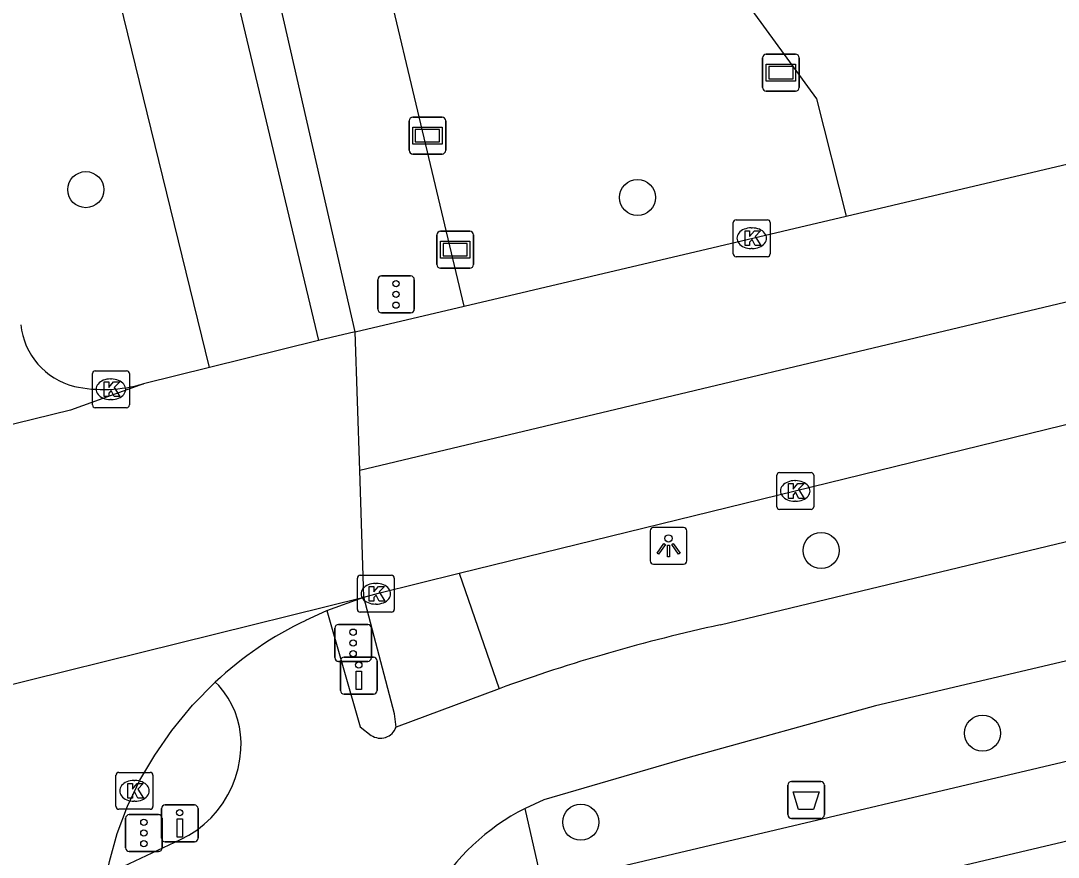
# Model space of a CAD drawing. Extents: x 158038 to 159242, y 380133 to 381214.
# Drawn here: x 158350.83 to 158378.95, y 380931.84 to 380954.52 of the extents above; entities that cross this region are included whole.
import ezdxf

# ---------------------------------------------------------------- set-up
doc = ezdxf.new("R2010")
doc.units = 0
for name, color, linetype in [('IMGEO_Afvalbak', 7, 'Continuous'), ('IMGEO_Boom', 7, 'Continuous'), ('IMGEO_Drukknoppaal', 7, 'Continuous'), ('IMGEO_Fietspad_open', 7, 'Continuous'), ('IMGEO_Groenvoorziening', 7, 'Continuous'), ('IMGEO_Kolk', 7, 'Continuous'), ('IMGEO_Lichtpunt', 7, 'Continuous'), ('IMGEO_Rijbaan_regionaal_gesloten', 7, 'Continuous'), ('IMGEO_Verkeersregelinstallatiepaal', 7, 'Continuous'), ('IMGEO_Verklikker', 7, 'Continuous'), ('IMGEO_Voetpad_open', 7, 'Continuous')]:
    doc.layers.add(name, color=color, linetype=linetype)

msp = doc.modelspace()

# ---------------------------------------------------------------- linework, layer by layer
at = {"layer": 'IMGEO_Afvalbak'}
for p, q in [((158371.623, 380932.992), (158371.623, 380933.792)), ((158371.623, 380933.792), (158371.623, 380932.992)), ((158371.723, 380933.892), (158372.513, 380933.892)), ((158372.513, 380933.892), (158371.723, 380933.892)), ((158372.613, 380933.792), (158372.613, 380932.992)), ((158372.613, 380932.992), (158372.613, 380933.792)), ((158372.513, 380932.892), (158371.723, 380932.892)), ((158371.723, 380932.892), (158372.513, 380932.892))]:
    msp.add_line(p, q, dxfattribs=at)
msp.add_lwpolyline([(158371.766, 380933.606), (158372.47, 380933.606), (158372.321, 380933.136), (158371.915, 380933.136), (158371.766, 380933.606)], dxfattribs=at)
for centre, start, end in [((158371.723, 380933.792), 90, 180), ((158371.723, 380933.792), 90, 180), ((158372.513, 380933.792), 0, 90), ((158372.513, 380933.792), 360, 90), ((158371.723, 380932.992), 180, 270), ((158371.723, 380932.992), 180, 270), ((158372.513, 380932.992), 270, 0), ((158372.513, 380932.992), 270, 0)]:
    msp.add_arc(centre, 0.1, start, end, dxfattribs=at)
at = {"layer": 'IMGEO_Boom'}
for centre in [(158352.593, 380949.936), (158367.549, 380949.721), (158372.523, 380940.154), (158376.897, 380935.202), (158366.009, 380932.785)]:
    msp.add_circle(centre, 0.489, dxfattribs=at)
at = {"layer": 'IMGEO_Drukknoppaal'}
for p, q in [((158359.599, 380937.26), (158360.389, 380937.26)), ((158360.389, 380937.26), (158359.599, 380937.26)), ((158359.499, 380936.36), (158359.499, 380937.16)), ((158359.499, 380937.16), (158359.499, 380936.36)), ((158360.489, 380937.16), (158360.489, 380936.36)), ((158360.489, 380936.36), (158360.489, 380937.16)), ((158360.389, 380936.26), (158359.599, 380936.26)), ((158359.599, 380936.26), (158360.389, 380936.26)), ((158354.747, 380933.255), (158355.537, 380933.255)), ((158355.537, 380933.255), (158354.747, 380933.255)), ((158354.647, 380932.355), (158354.647, 380933.155)), ((158354.647, 380933.155), (158354.647, 380932.355)), ((158355.637, 380933.155), (158355.637, 380932.355)), ((158355.637, 380932.355), (158355.637, 380933.155)), ((158355.537, 380932.255), (158354.747, 380932.255)), ((158354.747, 380932.255), (158355.537, 380932.255))]:
    msp.add_line(p, q, dxfattribs=at)
for points in [[(158360.069, 380936.885), (158360.069, 380936.385), (158359.919, 380936.385), (158359.919, 380936.885), (158360.069, 380936.885)], [(158355.217, 380932.88), (158355.217, 380932.38), (158355.067, 380932.38), (158355.067, 380932.88), (158355.217, 380932.88)]]:
    msp.add_lwpolyline(points, dxfattribs=at)
for centre in [(158359.994, 380937.05), (158355.142, 380933.045)]:
    msp.add_circle(centre, 0.085, dxfattribs=at)
for centre, start, end in [((158359.599, 380937.16), 90, 180), ((158359.599, 380937.16), 90, 180), ((158360.389, 380937.16), 0, 90), ((158360.389, 380937.16), 360, 90), ((158359.599, 380936.36), 180, 270), ((158359.599, 380936.36), 180, 270), ((158360.389, 380936.36), 270, 0), ((158360.389, 380936.36), 270, 0), ((158354.747, 380933.155), 90, 180), ((158354.747, 380933.155), 90, 180), ((158355.537, 380933.155), 0, 90), ((158355.537, 380933.155), 360, 90), ((158354.747, 380932.355), 180, 270), ((158354.747, 380932.355), 180, 270), ((158355.537, 380932.355), 270, 0), ((158355.537, 380932.355), 270, 0)]:
    msp.add_arc(centre, 0.1, start, end, dxfattribs=at)
at = {"layer": 'IMGEO_Fietspad_open'}
for points in [[(158348.731, 380988.892), (158352.748, 380971.643), (158358.9, 380945.846)], [(158543.487, 380975.057), (158534.95, 380974.009), (158529.941, 380972.799), (158500, 380965.696), (158452.232, 380954.381), (158411.121, 380944.673), (158374, 380935.945), (158368.915, 380934.535), (158365.009, 380933.393), (158364.501, 380933.162)], [(158355.944, 380945.114), (158352.152, 380960.635), (158351.304, 380964.28), (158350.693, 380965.466)], [(158369.792, 380938.137), (158384.399, 380941.651), (158412.235, 380948.188), (158415.354, 380948.932)], [(158359.125, 380938.527), (158360.033, 380935.374), (158360.331, 380935.142)], [(158353.166, 380931.377), (158355.163, 380932.314), (158355.39, 380932.434), (158355.605, 380932.574), (158355.806, 380932.733), (158355.993, 380932.909), (158356.163, 380933.101), (158356.315, 380933.308), (158356.448, 380933.527), (158356.561, 380933.757), (158356.654, 380933.997), (158356.724, 380934.243), (158356.772, 380934.495), (158356.797, 380934.747), (158356.803, 380934.957), (158356.79, 380935.167), (158356.758, 380935.375), (158356.708, 380935.579), (158356.64, 380935.777), (158356.554, 380935.969), (158356.452, 380936.153), (158356.333, 380936.326), (158356.2, 380936.489), (158356.105, 380936.588)], [(158363.794, 380936.407), (158361.003, 380935.365)]]:
    msp.add_lwpolyline(points, dxfattribs=at)
for centre, radius, start, end in [((158379.509, 380893.186), 45.989, 102.1975, 109.9808), ((158360.581, 380935.512), 0.447, 235.9057, 340.8107), ((158367.294, 380927.69), 6.144, 117.0348, 181.1522)]:
    msp.add_arc(centre, radius, start, end, dxfattribs=at)
at = {"layer": 'IMGEO_Groenvoorziening'}
msp.add_lwpolyline([(158356.258, 380974.547), (158372.396, 380952.401), (158373.204, 380949.217)], dxfattribs=at)
at = {"layer": 'IMGEO_Kolk'}
for p, q in [((158370.143, 380948.193), (158370.143, 380949.045)), ((158370.218, 380949.119), (158371.07, 380949.119)), ((158371.144, 380949.045), (158371.144, 380948.193)), ((158370.631, 380948.899), (158370.656, 380948.899)), ((158370.654, 380948.339), (158370.629, 380948.339)), ((158371.07, 380948.119), (158370.218, 380948.119)), ((158352.775, 380944.098), (158352.775, 380944.95)), ((158352.85, 380945.024), (158353.702, 380945.024)), ((158353.263, 380944.804), (158353.288, 380944.804)), ((158353.776, 380944.95), (158353.776, 380944.098)), ((158353.286, 380944.244), (158353.261, 380944.244)), ((158353.702, 380944.024), (158352.85, 380944.024)), ((158371.398, 380942.267), (158372.25, 380942.267)), ((158371.323, 380941.341), (158371.323, 380942.193)), ((158371.811, 380942.047), (158371.836, 380942.047)), ((158372.324, 380942.193), (158372.324, 380941.341)), ((158371.834, 380941.487), (158371.809, 380941.487)), ((158372.25, 380941.267), (158371.398, 380941.267)), ((158360.03, 380939.48), (158360.882, 380939.48)), ((158359.955, 380938.554), (158359.955, 380939.406)), ((158360.443, 380939.26), (158360.468, 380939.26)), ((158360.956, 380939.406), (158360.956, 380938.554)), ((158360.466, 380938.7), (158360.441, 380938.7)), ((158360.882, 380938.48), (158360.03, 380938.48)), ((158353.488, 380934.137), (158354.34, 380934.137)), ((158353.413, 380933.211), (158353.413, 380934.063)), ((158353.901, 380933.917), (158353.926, 380933.917)), ((158354.414, 380934.063), (158354.414, 380933.211)), ((158353.924, 380933.357), (158353.899, 380933.357)), ((158354.34, 380933.137), (158353.488, 380933.137))]:
    msp.add_line(p, q, dxfattribs=at)
for points in [[(158370.143, 380948.193), (158370.143, 380949.045)], [(158370.218, 380949.119), (158371.07, 380949.119)], [(158371.144, 380949.045), (158371.144, 380948.193)], [(158370.464, 380948.819), (158370.587, 380948.819), (158370.587, 380948.668), (158370.717, 380948.819), (158370.881, 380948.819), (158370.735, 380948.668), (158370.888, 380948.419), (158370.736, 380948.419), (158370.651, 380948.583), (158370.587, 380948.516), (158370.587, 380948.419), (158370.464, 380948.419), (158370.464, 380948.819)], [(158371.07, 380948.119), (158370.218, 380948.119)], [(158352.775, 380944.098), (158352.775, 380944.95)], [(158352.85, 380945.024), (158353.702, 380945.024)], [(158353.776, 380944.95), (158353.776, 380944.098)], [(158353.096, 380944.724), (158353.219, 380944.724), (158353.219, 380944.573), (158353.349, 380944.724), (158353.513, 380944.724), (158353.367, 380944.573), (158353.52, 380944.324), (158353.368, 380944.324), (158353.283, 380944.488), (158353.219, 380944.421), (158353.219, 380944.324), (158353.096, 380944.324), (158353.096, 380944.724)], [(158353.702, 380944.024), (158352.85, 380944.024)], [(158371.398, 380942.267), (158372.25, 380942.267)], [(158371.323, 380941.341), (158371.323, 380942.193)], [(158371.644, 380941.967), (158371.767, 380941.967), (158371.767, 380941.816), (158371.897, 380941.967), (158372.061, 380941.967), (158371.915, 380941.816), (158372.068, 380941.567), (158371.916, 380941.567), (158371.831, 380941.731), (158371.767, 380941.664), (158371.767, 380941.567), (158371.644, 380941.567), (158371.644, 380941.967)], [(158372.324, 380942.193), (158372.324, 380941.341)], [(158372.25, 380941.267), (158371.398, 380941.267)], [(158360.03, 380939.48), (158360.882, 380939.48)], [(158359.955, 380938.554), (158359.955, 380939.406)], [(158360.276, 380939.18), (158360.399, 380939.18), (158360.399, 380939.029), (158360.529, 380939.18), (158360.693, 380939.18), (158360.547, 380939.029), (158360.7, 380938.78), (158360.548, 380938.78), (158360.463, 380938.944), (158360.399, 380938.877), (158360.399, 380938.78), (158360.276, 380938.78), (158360.276, 380939.18)], [(158360.956, 380939.406), (158360.956, 380938.554)], [(158360.882, 380938.48), (158360.03, 380938.48)], [(158353.488, 380934.137), (158354.34, 380934.137)], [(158353.413, 380933.211), (158353.413, 380934.063)], [(158353.734, 380933.837), (158353.857, 380933.837), (158353.857, 380933.686), (158353.987, 380933.837), (158354.151, 380933.837), (158354.005, 380933.686), (158354.158, 380933.437), (158354.006, 380933.437), (158353.921, 380933.601), (158353.857, 380933.534), (158353.857, 380933.437), (158353.734, 380933.437), (158353.734, 380933.837)], [(158354.414, 380934.063), (158354.414, 380933.211)], [(158354.34, 380933.137), (158353.488, 380933.137)]]:
    msp.add_lwpolyline(points, dxfattribs=at)
for centre, start, end in [((158370.22, 380949.043), 91.552, 178.448), ((158370.22, 380949.043), 91.552, 178.448), ((158371.068, 380949.043), 1.552, 88.448), ((158371.068, 380949.043), 1.552, 88.448), ((158370.22, 380948.195), 181.552, 268.448), ((158370.22, 380948.195), 181.552, 268.448), ((158371.068, 380948.195), 271.552, 358.448), ((158371.068, 380948.195), 271.552, 358.448), ((158352.852, 380944.948), 91.552, 178.448), ((158352.852, 380944.948), 91.552, 178.448), ((158353.7, 380944.948), 1.552, 88.448), ((158353.7, 380944.948), 1.552, 88.448), ((158352.852, 380944.1), 181.552, 268.448), ((158352.852, 380944.1), 181.552, 268.448), ((158353.7, 380944.1), 271.552, 358.448), ((158353.7, 380944.1), 271.552, 358.448), ((158371.4, 380942.191), 91.552, 178.448), ((158371.4, 380942.191), 91.552, 178.448), ((158372.248, 380942.191), 1.552, 88.448), ((158372.248, 380942.191), 1.552, 88.448), ((158371.4, 380941.343), 181.552, 268.448), ((158371.4, 380941.343), 181.552, 268.448), ((158372.248, 380941.343), 271.552, 358.448), ((158372.248, 380941.343), 271.552, 358.448), ((158360.032, 380939.404), 91.552, 178.448), ((158360.032, 380939.404), 91.552, 178.448), ((158360.88, 380939.404), 1.552, 88.448), ((158360.88, 380939.404), 1.552, 88.448), ((158360.032, 380938.556), 181.552, 268.448), ((158360.032, 380938.556), 181.552, 268.448), ((158360.88, 380938.556), 271.552, 358.448), ((158360.88, 380938.556), 271.552, 358.448), ((158353.49, 380934.061), 91.552, 178.448), ((158353.49, 380934.061), 91.552, 178.448), ((158354.338, 380934.061), 1.552, 88.448), ((158354.338, 380934.061), 1.552, 88.448), ((158353.49, 380933.213), 181.552, 268.448), ((158353.49, 380933.213), 181.552, 268.448), ((158354.338, 380933.213), 271.552, 358.448), ((158354.338, 380933.213), 271.552, 358.448)]:
    msp.add_arc(centre, 0.0765, start, end, dxfattribs=at)
for centre, major_axis, ratio, start_param, end_param in [((158370.63, 380948.619), (-0.387, 0.002), 0.722429, 4.712389, 7.853982), ((158370.655, 380948.619), (-0.39, 0.002), 0.717154, 1.570796, 4.712389), ((158353.262, 380944.524), (-0.387, 0.002), 0.722429, 4.712389, 7.853982), ((158353.287, 380944.524), (-0.39, 0.002), 0.717154, 1.570796, 4.712389), ((158371.81, 380941.767), (-0.387, 0.002), 0.722429, 4.712389, 7.853982), ((158371.835, 380941.767), (-0.39, 0.002), 0.717154, 1.570796, 4.712389), ((158360.442, 380938.98), (-0.387, 0.002), 0.722429, 4.712389, 7.853982), ((158360.467, 380938.98), (-0.39, 0.002), 0.717154, 1.570796, 4.712389), ((158353.9, 380933.637), (-0.387, 0.002), 0.722429, 4.712389, 7.853982), ((158353.925, 380933.637), (-0.39, 0.002), 0.717154, 1.570796, 4.712389)]:
    msp.add_ellipse(centre, major_axis=major_axis, ratio=ratio, start_param=start_param, end_param=end_param, dxfattribs=at)
at = {"layer": 'IMGEO_Lichtpunt'}
for p, q in [((158367.889, 380940.683), (158367.889, 380939.876)), ((158367.889, 380940.683), (158367.889, 380939.876)), ((158368.791, 380940.778), (158367.983, 380940.778)), ((158368.791, 380940.778), (158367.983, 380940.778)), ((158368.885, 380939.876), (158368.885, 380940.683)), ((158368.885, 380939.876), (158368.885, 380940.683)), ((158367.983, 380939.782), (158368.791, 380939.782)), ((158367.983, 380939.782), (158368.791, 380939.782))]:
    msp.add_line(p, q, dxfattribs=at)
for points in [[(158368.263, 380940.347), (158368.302, 380940.319), (158368.114, 380940.057), (158368.076, 380940.084), (158368.263, 380940.347)], [(158368.365, 380940.299), (158368.412, 380940.299), (158368.412, 380939.977), (158368.365, 380939.977), (158368.365, 380940.299)], [(158368.475, 380940.319), (158368.513, 380940.346), (158368.7, 380940.084), (158368.661, 380940.056), (158368.475, 380940.319)]]:
    msp.add_lwpolyline(points, dxfattribs=at)
msp.add_circle((158368.388, 380940.481), 0.0994, dxfattribs=at)
for centre, start, end in [((158367.983, 380940.683), 90, 180), ((158367.983, 380940.683), 90, 180), ((158368.791, 380940.683), 0, 90), ((158368.791, 380940.683), 0, 90), ((158367.983, 380939.876), 180, 270), ((158367.983, 380939.876), 180, 270), ((158368.791, 380939.876), 270, 0), ((158368.791, 380939.876), 270, 360)]:
    msp.add_arc(centre, 0.0946, start, end, dxfattribs=at)
at = {"layer": 'IMGEO_Rijbaan_regionaal_gesloten'}
for points in [[(158373.204, 380949.217), (158500, 380979.117), (158570.711, 380995.952)], [(158568.275, 380991.816), (158560.604, 380990.004), (158556.721, 380989.087), (158548.941, 380987.249), (158545.06, 380986.275), (158537.46, 380984.502), (158529.678, 380982.624), (158522.041, 380980.853), (158514.329, 380979.065), (158491.19, 380973.547), (158483.617, 380971.741), (158472.175, 380969.072), (158460.444, 380966.274), (158448.885, 380963.516), (158360.018, 380942.318)], [(158362.718, 380939.535), (158381.814, 380944.216), (158413.082, 380951.39), (158419.433, 380952.857)], [(158362.848, 380946.775), (158373.204, 380949.217)], [(158359.897, 380946.084), (158362.848, 380946.775)], [(158359.897, 380946.084), (158359.249, 380945.932), (158358.9, 380945.846)], [(158360.018, 380942.318), (158359.897, 380946.084)], [(158358.9, 380945.846), (158355.944, 380945.114)], [(158355.944, 380945.114), (158354.156, 380944.672)], [(158354.156, 380944.672), (158352.184, 380943.961), (158322.064, 380936.567)], [(158360.128, 380938.89), (158360.018, 380942.318)], [(158360.128, 380938.89), (158360.529, 380938.999), (158362.718, 380939.535)], [(158339.995, 380933.899), (158360.128, 380938.89)], [(158359.125, 380938.527), (158360.128, 380938.89)], [(158358.555, 380938.26), (158359.125, 380938.527)], [(158353.166, 380931.377), (158353.237, 380931.719), (158353.446, 380932.48), (158353.722, 380933.219), (158354.063, 380933.931), (158354.466, 380934.609), (158354.923, 380935.274), (158355.485, 380935.958), (158356.105, 380936.588)]]:
    msp.add_lwpolyline(points, dxfattribs=at)
for centre, radius, start, end in [((158352.749, 380946.472), 1.927, 185.8575, 256.0572), ((158353.08, 380948.334), 3.817, 257.9756, 286.3708), ((158362.858, 380929.323), 9.919, 115.7123, 132.9108)]:
    msp.add_arc(centre, radius, start, end, dxfattribs=at)
at = {"layer": 'IMGEO_Verkeersregelinstallatiepaal'}
for p, q in [((158360.609, 380947.595), (158361.399, 380947.595)), ((158361.399, 380947.595), (158360.609, 380947.595)), ((158360.509, 380946.695), (158360.509, 380947.495)), ((158360.509, 380947.495), (158360.509, 380946.695)), ((158361.499, 380947.495), (158361.499, 380946.695)), ((158361.499, 380946.695), (158361.499, 380947.495)), ((158361.399, 380946.595), (158360.609, 380946.595)), ((158360.609, 380946.595), (158361.399, 380946.595)), ((158359.345, 380937.248), (158359.345, 380938.048)), ((158359.345, 380938.048), (158359.345, 380937.248)), ((158359.445, 380938.148), (158360.235, 380938.148)), ((158360.235, 380938.148), (158359.445, 380938.148)), ((158360.335, 380938.048), (158360.335, 380937.248)), ((158360.335, 380937.248), (158360.335, 380938.048)), ((158360.235, 380937.148), (158359.445, 380937.148)), ((158359.445, 380937.148), (158360.235, 380937.148)), ((158353.774, 380932.993), (158354.564, 380932.993)), ((158354.564, 380932.993), (158353.774, 380932.993)), ((158353.674, 380932.093), (158353.674, 380932.893)), ((158353.674, 380932.893), (158353.674, 380932.093)), ((158354.664, 380932.893), (158354.664, 380932.093)), ((158354.664, 380932.093), (158354.664, 380932.893)), ((158354.564, 380931.993), (158353.774, 380931.993)), ((158353.774, 380931.993), (158354.564, 380931.993))]:
    msp.add_line(p, q, dxfattribs=at)
for centre in [(158361.004, 380947.385), (158361.004, 380947.095), (158361.004, 380946.805), (158359.84, 380937.938), (158359.84, 380937.648), (158359.84, 380937.358), (158354.169, 380932.783), (158354.169, 380932.493), (158354.169, 380932.203)]:
    msp.add_circle(centre, 0.085, dxfattribs=at)
for centre, start, end in [((158360.609, 380947.495), 90, 180), ((158360.609, 380947.495), 90, 180), ((158361.399, 380947.495), 0, 90), ((158361.399, 380947.495), 360, 90), ((158360.609, 380946.695), 180, 270), ((158360.609, 380946.695), 180, 270), ((158361.399, 380946.695), 270, 0), ((158361.399, 380946.695), 270, 0), ((158359.445, 380938.048), 90, 180), ((158359.445, 380938.048), 90, 180), ((158360.235, 380938.048), 0, 90), ((158360.235, 380938.048), 360, 90), ((158359.445, 380937.248), 180, 270), ((158359.445, 380937.248), 180, 270), ((158360.235, 380937.248), 270, 0), ((158360.235, 380937.248), 270, 0), ((158353.774, 380932.893), 90, 180), ((158353.774, 380932.893), 90, 180), ((158354.564, 380932.893), 0, 90), ((158354.564, 380932.893), 360, 90), ((158353.774, 380932.093), 180, 270), ((158353.774, 380932.093), 180, 270), ((158354.564, 380932.093), 270, 0), ((158354.564, 380932.093), 270, 0)]:
    msp.add_arc(centre, 0.1, start, end, dxfattribs=at)
at = {"layer": 'IMGEO_Verklikker'}
for p, q in [((158370.938, 380952.708), (158370.938, 380953.508)), ((158370.938, 380953.508), (158370.938, 380952.708)), ((158371.038, 380953.608), (158371.828, 380953.608)), ((158371.828, 380953.608), (158371.038, 380953.608)), ((158371.928, 380953.508), (158371.928, 380952.708)), ((158371.928, 380952.708), (158371.928, 380953.508)), ((158371.828, 380952.608), (158371.038, 380952.608)), ((158371.038, 380952.608), (158371.828, 380952.608)), ((158361.36, 380951.002), (158361.36, 380951.802)), ((158361.36, 380951.802), (158361.36, 380951.002)), ((158361.46, 380951.902), (158362.25, 380951.902)), ((158362.25, 380951.902), (158361.46, 380951.902)), ((158362.35, 380951.802), (158362.35, 380951.002)), ((158362.35, 380951.002), (158362.35, 380951.802)), ((158362.25, 380950.902), (158361.46, 380950.902)), ((158361.46, 380950.902), (158362.25, 380950.902)), ((158362.111, 380947.908), (158362.111, 380948.708)), ((158362.111, 380948.708), (158362.111, 380947.908)), ((158362.211, 380948.808), (158363.001, 380948.808)), ((158363.001, 380948.808), (158362.211, 380948.808)), ((158363.101, 380948.708), (158363.101, 380947.908)), ((158363.101, 380947.908), (158363.101, 380948.708)), ((158363.001, 380947.808), (158362.211, 380947.808)), ((158362.211, 380947.808), (158363.001, 380947.808))]:
    msp.add_line(p, q, dxfattribs=at)
for points in [[(158371.039, 380953.34), (158371.827, 380953.34), (158371.827, 380952.876), (158371.039, 380952.876), (158371.039, 380953.34)], [(158371.104, 380953.275), (158371.104, 380952.941), (158371.762, 380952.941), (158371.762, 380953.275), (158371.104, 380953.275)], [(158361.461, 380951.634), (158362.249, 380951.634), (158362.249, 380951.17), (158361.461, 380951.17), (158361.461, 380951.634)], [(158361.526, 380951.569), (158361.526, 380951.235), (158362.184, 380951.235), (158362.184, 380951.569), (158361.526, 380951.569)], [(158362.212, 380948.54), (158363, 380948.54), (158363, 380948.076), (158362.212, 380948.076), (158362.212, 380948.54)], [(158362.277, 380948.475), (158362.277, 380948.141), (158362.935, 380948.141), (158362.935, 380948.475), (158362.277, 380948.475)]]:
    msp.add_lwpolyline(points, dxfattribs=at)
for centre, start, end in [((158371.038, 380953.508), 90, 180), ((158371.038, 380953.508), 90, 180), ((158371.828, 380953.508), 0, 90), ((158371.828, 380953.508), 360, 90), ((158371.038, 380952.708), 180, 270), ((158371.038, 380952.708), 180, 270), ((158371.828, 380952.708), 270, 0), ((158371.828, 380952.708), 270, 0), ((158361.46, 380951.802), 90, 180), ((158361.46, 380951.802), 90, 180), ((158362.25, 380951.802), 0, 90), ((158362.25, 380951.802), 360, 90), ((158361.46, 380951.002), 180, 270), ((158361.46, 380951.002), 180, 270), ((158362.25, 380951.002), 270, 0), ((158362.25, 380951.002), 270, 0), ((158362.211, 380948.708), 90, 180), ((158362.211, 380948.708), 90, 180), ((158363.001, 380948.708), 0, 90), ((158363.001, 380948.708), 360, 90), ((158362.211, 380947.908), 180, 270), ((158362.211, 380947.908), 180, 270), ((158363.001, 380947.908), 270, 0), ((158363.001, 380947.908), 270, 0)]:
    msp.add_arc(centre, 0.1, start, end, dxfattribs=at)
at = {"layer": 'IMGEO_Voetpad_open'}
for points in [[(158359.897, 380946.084), (158356.481, 380961.007), (158349.823, 380989.001), (158348.547, 380994.079), (158346.938, 381000.002)], [(158364.97, 380931.086), (158401.56, 380939.73), (158451.051, 380951.403), (158500, 380963.025), (158504.694, 380964.14), (158541.178, 380972.748), (158543.921, 380973.246), (158543.487, 380975.057)], [(158362.848, 380946.775), (158356.258, 380974.547)], [(158438.078, 380946.194), (158365.77, 380929.098)], [(158362.718, 380939.535), (158363.794, 380936.407)], [(158361.003, 380935.365), (158360.966, 380935.725), (158360.128, 380938.89)], [(158364.97, 380931.086), (158364.501, 380933.162)]]:
    msp.add_lwpolyline(points, dxfattribs=at)

doc.saveas('drawing.dxf')
